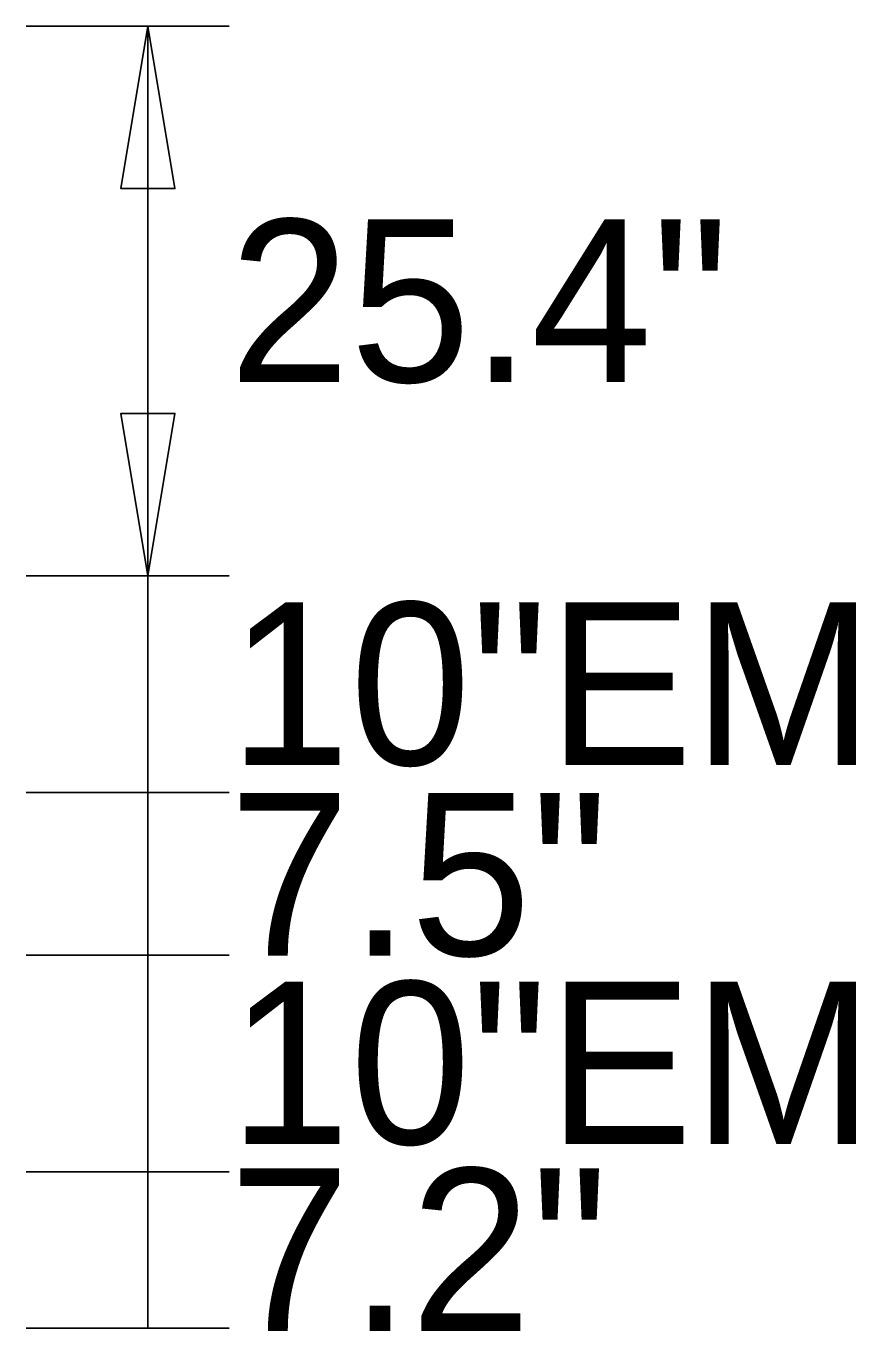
# Model space of a CAD drawing. Extents: x 1806251 to 1809821, y 414895 to 422886.
# Drawn here: x 1809678.612 to 1809678.995, y 415112.079 to 415112.681 of the extents above; entities that cross this region are included whole.
import ezdxf

# ---------------------------------------------------------------- set-up
doc = ezdxf.new("R2010")
doc.units = 0
doc.layers.add('GSDIMS', color=7, linetype='Continuous')

msp = doc.modelspace()

# ---------------------------------------------------------------- linework, layer by layer
at = {"layer": 'GSDIMS'}
for p, q in [((1809678.61184, 415112.68107), (1809678.70559, 415112.68107)), ((1809678.66809, 415112.42732), (1809678.66809, 415112.68107)), ((1809678.61184, 415112.42732), (1809678.70559, 415112.42732)), ((1809678.61184, 415112.42732), (1809678.70559, 415112.42732)), ((1809678.66809, 415112.42732), (1809678.66809, 415112.32732)), ((1809678.61184, 415112.32732), (1809678.70559, 415112.32732)), ((1809678.61184, 415112.32732), (1809678.70559, 415112.32732)), ((1809678.66809, 415112.25232), (1809678.66809, 415112.32732)), ((1809678.61184, 415112.25232), (1809678.70559, 415112.25232)), ((1809678.61184, 415112.25232), (1809678.70559, 415112.25232)), ((1809678.66809, 415112.25232), (1809678.66809, 415112.15232)), ((1809678.61184, 415112.15232), (1809678.70559, 415112.15232)), ((1809678.61184, 415112.15232), (1809678.70559, 415112.15232)), ((1809678.66809, 415112.08007), (1809678.66809, 415112.15232)), ((1809678.61184, 415112.08007), (1809678.70559, 415112.08007))]:
    msp.add_line(p, q, dxfattribs=at)
for points in [[(1809678.66809, 415112.68107), (1809678.65559, 415112.60607), (1809678.68059, 415112.60607)], [(1809678.66809, 415112.42732), (1809678.65559, 415112.50232), (1809678.68059, 415112.50232)]]:
    msp.add_lwpolyline(points, close=True, dxfattribs=at)

# ---------------------------------------------------------------- texts
for s, p in [('25.4"', (1809678.70559, 415112.51682)), ('10"EM', (1809678.70559, 415112.34007)), ('7.5"', (1809678.70559, 415112.25207)), ('10"EM', (1809678.70559, 415112.16507)), ('7.2"', (1809678.70559, 415112.07882))]:
    msp.add_text(s, height=0.075, dxfattribs=at).set_placement(p)

doc.saveas('drawing.dxf')
